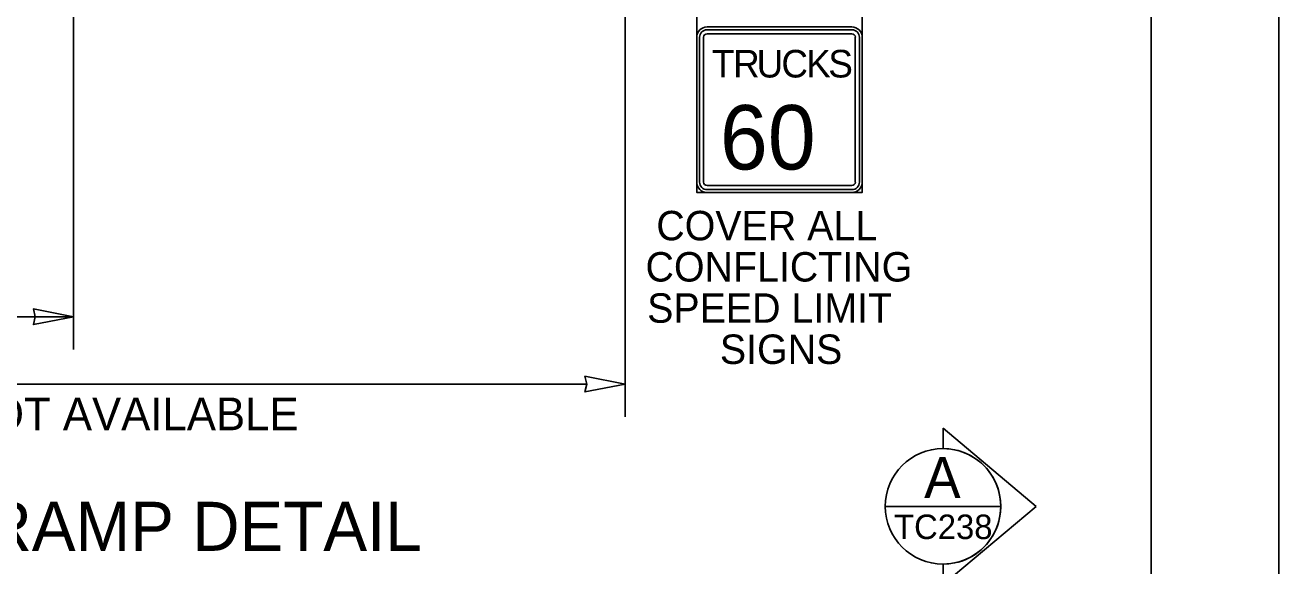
# Model space of a CAD drawing. Extents: x 99999 to 100116, y 99995 to 100013.
# Drawn here: x 100072.995 to 100076.062, y 100004.763 to 100006.086 of the extents above; entities that cross this region are included whole.
import ezdxf

# ---------------------------------------------------------------- set-up
doc = ezdxf.new("R2010")
doc.units = 0
for name, color, linetype in [('Default', 7, 'Continuous'), ('SH_DE_DetailHeading2Text', 7, 'Continuous'), ('SH_GI_PlotLimits', 7, 'Continuous'), ('SH_GI_SheetBorder', 7, 'Continuous'), ('SH_TI_WZSectionCut', 7, 'Continuous'), ('TR_SN_ConstructionSigns', 7, 'Continuous'), ('TR_WZ_WorkZoneDetails', 7, 'Continuous'), ('TR_WZ_WorkZoneTextCurrent', 7, 'Continuous')]:
    doc.layers.add(name, color=color, linetype=linetype)

msp = doc.modelspace()

# ---------------------------------------------------------------- linework, layer by layer
at = {"layer": 'Default'}
for p, q in [((100075.0177, 100006.0819), (100074.6633, 100006.0819)), ((100074.638, 100006.0566), (100074.638, 100005.7022)), ((100075.043, 100005.7022), (100075.043, 100006.0566)), ((100074.6633, 100005.6769), (100075.0177, 100005.6769))]:
    msp.add_line(p, q, dxfattribs=at)
for centre, start, end in [((100074.6633, 100006.0566), 90, 180), ((100075.0177, 100006.0566), 0, 90), ((100074.6633, 100005.7022), 180, 270), ((100075.0177, 100005.7022), 270, 0)]:
    msp.add_arc(centre, 0.0253, start, end, dxfattribs=at)
at = {"layer": 'SH_GI_PlotLimits'}
msp.add_lwpolyline([(100059.0625, 99999.6875), (100076.0625, 99999.6875), (100076.0625, 100010.6875), (100059.0625, 100010.6875)], close=True, dxfattribs=at)
at = {"layer": 'SH_GI_SheetBorder'}
msp.add_line((100075.75, 100010.375), (100075.75, 100000), dxfattribs=at)
at = {"layer": 'SH_TI_WZSectionCut'}
for p, q in [((100075.2407, 100005.0503), (100075.2407, 100005.1002)), ((100075.2407, 100005.1002), (100075.4688, 100004.9091)), ((100075.4688, 100004.9091), (100075.2407, 100004.718)), ((100075.2407, 100004.718), (100075.2407, 100004.7679))]:
    msp.add_line(p, q, dxfattribs=at)
msp.add_lwpolyline([(100075.0995, 100004.9091), (100075.3819, 100004.9091)], dxfattribs=at)
msp.add_circle((100075.2407, 100004.9091), 0.1412, dxfattribs=at)
msp.add_arc((100075.2407, 100004.9091), 0.1412, 269.9978, 90.0022, dxfattribs=at)
at = {"layer": 'TR_SN_ConstructionSigns'}
for p, q in [((100074.6633, 100006.0819), (100075.0177, 100006.0819)), ((100075.0177, 100006.0819), (100074.6633, 100006.0819)), ((100075.0177, 100006.0749), (100074.6633, 100006.0749)), ((100074.638, 100005.7022), (100074.638, 100006.0566)), ((100074.638, 100006.0566), (100074.638, 100005.7022)), ((100074.6451, 100006.0566), (100074.6451, 100005.7022)), ((100074.6549, 100005.7022), (100074.6549, 100006.0566)), ((100074.6633, 100006.065), (100075.0177, 100006.065)), ((100075.0261, 100006.0566), (100075.0261, 100005.7022)), ((100075.036, 100005.7022), (100075.036, 100006.0566)), ((100075.043, 100006.0566), (100075.043, 100005.7022)), ((100075.043, 100005.7022), (100075.043, 100006.0566)), ((100075.0177, 100005.6938), (100074.6633, 100005.6938)), ((100074.6633, 100005.6839), (100075.0177, 100005.6839)), ((100075.0177, 100005.6769), (100074.6633, 100005.6769)), ((100074.6633, 100005.6769), (100075.0177, 100005.6769))]:
    msp.add_line(p, q, dxfattribs=at)
msp.add_lwpolyline([(100074.638, 100006.6309), (100075.043, 100006.6309), (100075.043, 100005.6769), (100074.638, 100005.6769)], close=True, dxfattribs=at)
for centre, radius, start, end in [((100074.6633, 100006.0566), 0.0253, 90, 180), ((100074.6633, 100006.0566), 0.0253, 90, 180), ((100074.6633, 100006.0566), 0.0183, 90, 180), ((100075.0177, 100006.0566), 0.0253, 0, 90), ((100075.0177, 100006.0566), 0.0253, 360, 90), ((100075.0177, 100006.0566), 0.0183, 0, 90), ((100074.6633, 100006.0566), 0.00844, 90, 180), ((100075.0177, 100006.0566), 0.00844, 360, 90), ((100074.6633, 100005.7022), 0.0253, 180, 270), ((100074.6633, 100005.7022), 0.0253, 180, 270), ((100075.0177, 100005.7022), 0.0253, 270, 0), ((100075.0177, 100005.7022), 0.0253, 270, 0), ((100075.0177, 100005.7022), 0.0183, 270, 360), ((100075.0177, 100005.7022), 0.00844, 270, 0)]:
    msp.add_arc(centre, radius, start, end, dxfattribs=at)
for major_axis, ratio, start_param, end_param in [((-0.0183, 0), 0.999596, 0, 1.570796), ((0.00844, 0), 0.99908, 3.141593, 4.712389)]:
    msp.add_ellipse((100074.6633, 100005.7022), major_axis=major_axis, ratio=ratio, start_param=start_param, end_param=end_param, dxfattribs=at)
at = {"layer": 'TR_WZ_WorkZoneDetails'}
for p, q in [((100073.1135, 100007.6171), (100073.1135, 100005.2929)), ((100074.4628, 100006.7909), (100074.4628, 100005.1282)), ((100073.1135, 100005.3729), (100070.6024, 100005.3729)), ((100074.3691, 100005.2082), (100070.6962, 100005.2082))]:
    msp.add_line(p, q, dxfattribs=at)
for points in [[(100073.1135, 100005.3729), (100073.0152, 100005.3922), (100073.0198, 100005.3729), (100073.0152, 100005.3537)], [(100074.4628, 100005.2082), (100074.3645, 100005.2275), (100074.3691, 100005.2082), (100074.3645, 100005.1889)]]:
    msp.add_lwpolyline(points, close=True, dxfattribs=at)

# ---------------------------------------------------------------- texts
at = {"layer": 'Default'}
for s, height, p in [('T', 0.0675, (100074.6751, 100005.9582)), ('R', 0.0675, (100074.7271, 100005.9582)), ('U', 0.0675, (100074.7845, 100005.9582)), ('C', 0.0675, (100074.8452, 100005.9582)), ('K', 0.0675, (100074.906, 100005.9582)), ('S', 0.0675, (100074.96, 100005.9582)), ('60', 0.1575, (100074.6948, 100005.7332))]:
    msp.add_text(s, height=height, dxfattribs=at).set_placement(p)
at = {"layer": 'SH_DE_DetailHeading2Text'}
msp.add_text('OPEN RIGHT TAPERED ON-RAMP DETAIL', height=0.12, rotation=360, dxfattribs=at).set_placement((100070.7557, 100004.8003))
at = {"layer": 'SH_TI_WZSectionCut'}
for s, height, rotation, p in [('A', 0.1, 0.01, (100075.1945, 100004.9297)), ('TC238', 0.06, 360, (100075.1209, 100004.8291))]:
    msp.add_text(s, height=height, rotation=rotation, dxfattribs=at).set_placement(p)
at = {"layer": 'TR_SN_ConstructionSigns'}
for s, p in [('COVER ALL', (100074.5392, 100005.5599)), ('CONFLICTING', (100074.5128, 100005.4591)), ('SPEED LIMIT', (100074.5168, 100005.3583)), ('SIGNS', (100074.6947, 100005.2575))]:
    msp.add_text(s, height=0.072, dxfattribs=at).set_placement(p)
at = {"layer": 'TR_WZ_WorkZoneTextCurrent'}
msp.add_text('CLOSE ON-RAMP IF DISTANCE IS NOT AVAILABLE', height=0.08, dxfattribs=at).set_placement((100071.0782, 100005.0953))

doc.saveas('drawing.dxf')
